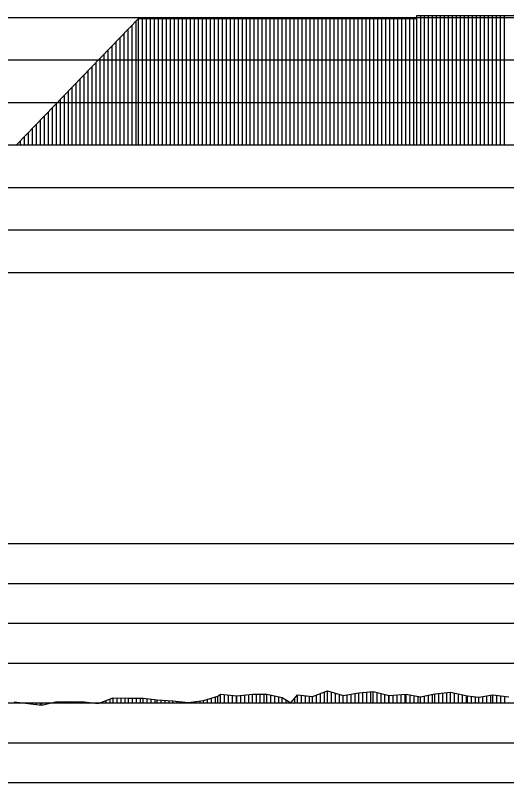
# Model space of a CAD drawing. Extents: x 2 to 10148, y 0 to 380.
# Drawn here: x 1246.34 to 1277.13, y 237 to 285.13 of the extents above; entities that cross this region are included whole.
import ezdxf

# ---------------------------------------------------------------- set-up
doc = ezdxf.new("R2010")
doc.units = 0
for name, color, linetype in [('POSUN_CARA', 7, 'Continuous'), ('POSUN_RASTR', 7, 'Continuous'), ('ZRYCHL_CARA', 7, 'Continuous'), ('ZRYCHL_RASTR', 7, 'Continuous')]:
    doc.layers.add(name, color=color, linetype=linetype)

msp = doc.modelspace()

# ---------------------------------------------------------------- linework, layer by layer
at = {"layer": 'POSUN_CARA'}
for p, q in [((1264.971, 242.413), (1265.907, 242.754)), ((1265.471, 242), (1265.471, 242.595)), ((1265.721, 242), (1265.721, 242.686)), ((1265.907, 242.754), (1266.888, 242.475)), ((1265.907, 242), (1265.907, 242.754)), ((1266.157, 242), (1266.157, 242.683)), ((1266.407, 242), (1266.407, 242.611)), ((1266.888, 242.475), (1267.868, 242.635)), ((1267.638, 242), (1267.638, 242.597)), ((1267.868, 242.635), (1268.758, 242.727)), ((1267.868, 242), (1267.868, 242.635)), ((1268.118, 242), (1268.118, 242.661)), ((1268.368, 242), (1268.368, 242.687)), ((1268.618, 242), (1268.618, 242.713)), ((1268.758, 242.727), (1269.777, 242.465)), ((1268.758, 242), (1268.758, 242.727)), ((1269.008, 242), (1269.008, 242.663)), ((1269.258, 242), (1269.258, 242.598)), ((1271.731, 242.384), (1272.636, 242.577)), ((1272.636, 242.577), (1273.619, 242.674)), ((1272.636, 242), (1272.636, 242.577)), ((1272.886, 242), (1272.886, 242.602)), ((1273.136, 242), (1273.136, 242.626)), ((1273.386, 242), (1273.386, 242.651)), ((1273.619, 242.674), (1274.681, 242.444)), ((1273.619, 242), (1273.619, 242.674)), ((1273.869, 242), (1273.869, 242.62)), ((1274.119, 242), (1274.119, 242.566)), ((1248.86, 242.061), (1249.714, 242.087)), ((1249.61, 242), (1249.61, 242.084)), ((1249.714, 242.087), (1250.647, 242.07)), ((1249.714, 242), (1249.714, 242.087)), ((1249.964, 242), (1249.964, 242.082)), ((1251.524, 241.974), (1252.465, 242.312)), ((1252.024, 242), (1252.024, 242.153)), ((1252.274, 242), (1252.274, 242.243)), ((1252.465, 242.312), (1253.434, 242.309)), ((1252.465, 242), (1252.465, 242.312)), ((1252.715, 242), (1252.715, 242.311)), ((1252.965, 242), (1252.965, 242.311)), ((1253.215, 242), (1253.215, 242.31)), ((1253.434, 242.309), (1254.36, 242.297)), ((1253.434, 242), (1253.434, 242.309)), ((1253.684, 242), (1253.684, 242.306)), ((1253.934, 242), (1253.934, 242.303)), ((1254.184, 242), (1254.184, 242.299)), ((1254.36, 242.297), (1255.224, 242.188)), ((1254.36, 242), (1254.36, 242.297)), ((1254.61, 242), (1254.61, 242.266)), ((1254.86, 242), (1254.86, 242.234)), ((1255.11, 242), (1255.11, 242.203)), ((1255.224, 242.188), (1256.212, 242.126)), ((1255.224, 242), (1255.224, 242.188)), ((1255.474, 242), (1255.474, 242.173)), ((1255.724, 242), (1255.724, 242.157)), ((1255.974, 242), (1255.974, 242.141)), ((1256.212, 242.126), (1257.175, 242.017)), ((1256.212, 242), (1256.212, 242.126)), ((1256.462, 242), (1256.462, 242.098)), ((1257.175, 242.017), (1258.138, 242.144)), ((1257.675, 242), (1257.675, 242.083)), ((1257.925, 242), (1257.925, 242.116)), ((1258.138, 242.144), (1259.025, 242.431)), ((1258.138, 242), (1258.138, 242.144)), ((1258.388, 242), (1258.388, 242.225)), ((1258.638, 242), (1258.638, 242.306)), ((1258.888, 242), (1258.888, 242.387)), ((1259.025, 242.431), (1259.203, 242.545)), ((1259.025, 242), (1259.025, 242.431)), ((1259.203, 242.545), (1260.223, 242.452)), ((1259.203, 242), (1259.203, 242.545)), ((1259.453, 242), (1259.453, 242.522)), ((1259.703, 242), (1259.703, 242.5)), ((1259.953, 242), (1259.953, 242.477)), ((1260.203, 242), (1260.203, 242.454)), ((1260.223, 242.452), (1261.195, 242.551)), ((1260.223, 242), (1260.223, 242.452)), ((1260.473, 242), (1260.473, 242.478)), ((1260.723, 242), (1260.723, 242.503)), ((1260.973, 242), (1260.973, 242.528)), ((1261.195, 242.551), (1262.107, 242.545)), ((1261.195, 242), (1261.195, 242.551)), ((1261.445, 242), (1261.445, 242.549)), ((1261.695, 242), (1261.695, 242.547)), ((1261.945, 242), (1261.945, 242.546)), ((1262.107, 242.545), (1263.069, 242.332)), ((1262.107, 242), (1262.107, 242.545)), ((1262.357, 242), (1262.357, 242.489)), ((1262.607, 242), (1262.607, 242.434)), ((1262.857, 242), (1262.857, 242.379)), ((1263.069, 242.332), (1263.598, 241.999)), ((1263.069, 242), (1263.069, 242.332)), ((1263.319, 242), (1263.319, 242.175)), ((1263.598, 241.999), (1264.031, 242.508)), ((1263.848, 242), (1263.848, 242.293)), ((1264.031, 242.508), (1264.971, 242.413)), ((1264.031, 242), (1264.031, 242.508)), ((1264.281, 242), (1264.281, 242.483)), ((1264.531, 242), (1264.531, 242.458)), ((1264.781, 242), (1264.781, 242.433)), ((1264.971, 242), (1264.971, 242.413)), ((1265.221, 242), (1265.221, 242.504)), ((1266.657, 242), (1266.657, 242.54)), ((1266.888, 242), (1266.888, 242.475)), ((1267.138, 242), (1267.138, 242.516)), ((1267.388, 242), (1267.388, 242.557)), ((1269.508, 242), (1269.508, 242.534)), ((1269.758, 242), (1269.758, 242.47)), ((1269.777, 242.465), (1270.831, 242.545)), ((1269.777, 242), (1269.777, 242.465)), ((1270.027, 242), (1270.027, 242.484)), ((1270.277, 242), (1270.277, 242.503)), ((1270.527, 242), (1270.527, 242.522)), ((1270.777, 242), (1270.777, 242.541)), ((1270.831, 242.545), (1271.731, 242.384)), ((1270.831, 242), (1270.831, 242.545)), ((1271.081, 242), (1271.081, 242.5)), ((1271.331, 242), (1271.331, 242.456)), ((1271.581, 242), (1271.581, 242.411)), ((1271.731, 242), (1271.731, 242.384)), ((1271.981, 242), (1271.981, 242.438)), ((1272.231, 242), (1272.231, 242.491)), ((1272.481, 242), (1272.481, 242.544)), ((1274.369, 242), (1274.369, 242.511)), ((1274.619, 242), (1274.619, 242.457)), ((1274.681, 242.444), (1275.394, 242.356)), ((1274.681, 242), (1274.681, 242.444)), ((1274.931, 242), (1274.931, 242.413)), ((1275.181, 242), (1275.181, 242.382)), ((1275.394, 242.356), (1276.271, 242.515)), ((1275.394, 242), (1275.394, 242.356)), ((1275.644, 242), (1275.644, 242.401)), ((1275.894, 242), (1275.894, 242.447)), ((1276.144, 242), (1276.144, 242.492)), ((1276.271, 242.515), (1277.275, 242.373)), ((1276.271, 242), (1276.271, 242.515)), ((1276.521, 242), (1276.521, 242.48)), ((1276.771, 242), (1276.771, 242.445)), ((1277.021, 242), (1277.021, 242.409)), ((1246.27, 242.066), (1247.142, 241.975)), ((1246.52, 242), (1246.52, 242.04)), ((1246.77, 242), (1246.77, 242.014)), ((1247.02, 242), (1247.02, 241.988)), ((1247.142, 242), (1247.142, 241.975)), ((1247.142, 241.975), (1247.997, 241.858)), ((1247.392, 242), (1247.392, 241.94)), ((1247.642, 242), (1247.642, 241.906)), ((1247.892, 242), (1247.892, 241.872)), ((1247.997, 241.858), (1248.86, 242.061)), ((1247.997, 242), (1247.997, 241.858)), ((1248.247, 242), (1248.247, 241.916)), ((1248.497, 242), (1248.497, 241.975)), ((1248.747, 242), (1248.747, 242.034)), ((1248.86, 242), (1248.86, 242.061)), ((1249.11, 242), (1249.11, 242.069)), ((1249.36, 242), (1249.36, 242.076)), ((1250.214, 242), (1250.214, 242.078)), ((1250.464, 242), (1250.464, 242.073)), ((1250.647, 242.07), (1251.524, 241.974)), ((1250.647, 242), (1250.647, 242.07)), ((1250.897, 242), (1250.897, 242.042)), ((1251.147, 242), (1251.147, 242.015)), ((1251.397, 242), (1251.397, 241.987)), ((1251.524, 242), (1251.524, 241.974)), ((1251.774, 242), (1251.774, 242.063)), ((1256.712, 242), (1256.712, 242.069)), ((1256.962, 242), (1256.962, 242.041)), ((1257.175, 242), (1257.175, 242.017)), ((1257.425, 242), (1257.425, 242.05)), ((1263.569, 242), (1263.569, 242.018)), ((1263.598, 242), (1263.598, 241.999))]:
    msp.add_line(p, q, dxfattribs=at)
at = {"layer": 'POSUN_RASTR'}
for p, q in [((1245.39, 252), (1358, 252)), ((1245.39, 249.5), (1358, 249.5)), ((1245.39, 247), (1358, 247)), ((1245.39, 244.5), (1358, 244.5)), ((1245.39, 242), (1850.829, 242)), ((1245.39, 239.5), (1358, 239.5)), ((1245.39, 237), (1358, 237))]:
    msp.add_line(p, q, dxfattribs=at)
at = {"layer": 'ZRYCHL_CARA'}
for p, q in [((1246.412, 277), (1254.068, 284.938)), ((1254.068, 277), (1254.068, 284.938)), ((1254.068, 284.938), (1271.494, 284.938)), ((1254.318, 277), (1254.318, 284.938)), ((1254.568, 277), (1254.568, 284.938)), ((1254.818, 277), (1254.818, 284.938)), ((1255.068, 277), (1255.068, 284.938)), ((1255.318, 277), (1255.318, 284.938)), ((1255.568, 277), (1255.568, 284.938)), ((1255.818, 277), (1255.818, 284.938)), ((1256.068, 277), (1256.068, 284.938)), ((1256.318, 277), (1256.318, 284.938)), ((1256.568, 277), (1256.568, 284.938)), ((1256.818, 277), (1256.818, 284.938)), ((1257.068, 277), (1257.068, 284.938)), ((1257.318, 277), (1257.318, 284.938)), ((1257.568, 277), (1257.568, 284.938)), ((1257.818, 277), (1257.818, 284.938)), ((1258.068, 277), (1258.068, 284.938)), ((1258.318, 277), (1258.318, 284.938)), ((1258.568, 277), (1258.568, 284.938)), ((1258.818, 277), (1258.818, 284.938)), ((1259.068, 277), (1259.068, 284.938)), ((1259.318, 277), (1259.318, 284.938)), ((1259.568, 277), (1259.568, 284.938)), ((1259.818, 277), (1259.818, 284.938)), ((1260.068, 277), (1260.068, 284.938)), ((1260.318, 277), (1260.318, 284.938)), ((1260.568, 277), (1260.568, 284.938)), ((1260.818, 277), (1260.818, 284.938)), ((1261.068, 277), (1261.068, 284.938)), ((1261.318, 277), (1261.318, 284.938)), ((1261.568, 277), (1261.568, 284.938)), ((1261.818, 277), (1261.818, 284.938)), ((1262.068, 277), (1262.068, 284.938)), ((1262.318, 277), (1262.318, 284.938)), ((1262.568, 277), (1262.568, 284.938)), ((1262.818, 277), (1262.818, 284.938)), ((1263.068, 277), (1263.068, 284.938)), ((1263.318, 277), (1263.318, 284.938)), ((1263.568, 277), (1263.568, 284.938)), ((1263.818, 277), (1263.818, 284.938)), ((1264.068, 277), (1264.068, 284.938)), ((1264.318, 277), (1264.318, 284.938)), ((1264.568, 277), (1264.568, 284.938)), ((1264.818, 277), (1264.818, 284.938)), ((1265.068, 277), (1265.068, 284.938)), ((1265.318, 277), (1265.318, 284.938)), ((1265.568, 277), (1265.568, 284.938)), ((1265.818, 277), (1265.818, 284.938)), ((1266.068, 277), (1266.068, 284.938)), ((1266.318, 277), (1266.318, 284.938)), ((1266.568, 277), (1266.568, 284.938)), ((1266.818, 277), (1266.818, 284.938)), ((1267.068, 277), (1267.068, 284.938)), ((1267.318, 277), (1267.318, 284.938)), ((1267.568, 277), (1267.568, 284.938)), ((1267.818, 277), (1267.818, 284.938)), ((1268.068, 277), (1268.068, 284.938)), ((1268.318, 277), (1268.318, 284.938)), ((1268.568, 277), (1268.568, 284.938)), ((1268.818, 277), (1268.818, 284.938)), ((1269.068, 277), (1269.068, 284.938)), ((1269.318, 277), (1269.318, 284.938)), ((1269.568, 277), (1269.568, 284.938)), ((1269.818, 277), (1269.818, 284.938)), ((1270.068, 277), (1270.068, 284.938)), ((1270.318, 277), (1270.318, 284.938)), ((1270.568, 277), (1270.568, 284.938)), ((1270.818, 277), (1270.818, 284.938)), ((1271.068, 277), (1271.068, 284.938)), ((1271.318, 277), (1271.318, 284.938)), ((1271.494, 277), (1271.494, 285.127)), ((1271.494, 284.938), (1271.494, 285.127)), ((1271.494, 285.127), (1290.814, 285.127)), ((1271.744, 277), (1271.744, 285.127)), ((1271.994, 277), (1271.994, 285.127)), ((1272.244, 277), (1272.244, 285.127)), ((1272.494, 277), (1272.494, 285.127)), ((1272.744, 277), (1272.744, 285.127)), ((1272.994, 277), (1272.994, 285.127)), ((1273.244, 277), (1273.244, 285.127)), ((1273.494, 277), (1273.494, 285.127)), ((1273.744, 277), (1273.744, 285.127)), ((1273.994, 277), (1273.994, 285.127)), ((1274.244, 277), (1274.244, 285.127)), ((1274.494, 277), (1274.494, 285.127)), ((1274.744, 277), (1274.744, 285.127)), ((1274.994, 277), (1274.994, 285.127)), ((1275.244, 277), (1275.244, 285.127)), ((1275.494, 277), (1275.494, 285.127)), ((1275.744, 277), (1275.744, 285.127)), ((1275.994, 277), (1275.994, 285.127)), ((1276.244, 277), (1276.244, 285.127)), ((1276.494, 277), (1276.494, 285.127)), ((1276.744, 277), (1276.744, 285.127)), ((1276.994, 277), (1276.994, 285.127)), ((1253.662, 277), (1253.662, 284.518)), ((1253.912, 277), (1253.912, 284.777)), ((1253.162, 277), (1253.162, 283.999)), ((1253.412, 277), (1253.412, 284.259)), ((1252.662, 277), (1252.662, 283.481)), ((1252.912, 277), (1252.912, 283.74)), ((1252.412, 277), (1252.412, 283.222)), ((1251.912, 277), (1251.912, 282.703)), ((1252.162, 277), (1252.162, 282.962)), ((1251.412, 277), (1251.412, 282.185)), ((1251.662, 277), (1251.662, 282.444)), ((1250.912, 277), (1250.912, 281.666)), ((1251.162, 277), (1251.162, 281.925)), ((1250.412, 277), (1250.412, 281.148)), ((1250.662, 277), (1250.662, 281.407)), ((1249.912, 277), (1249.912, 280.629)), ((1250.162, 277), (1250.162, 280.888)), ((1249.412, 277), (1249.412, 280.111)), ((1249.662, 277), (1249.662, 280.37)), ((1249.162, 277), (1249.162, 279.852)), ((1248.662, 277), (1248.662, 279.333)), ((1248.912, 277), (1248.912, 279.592)), ((1248.162, 277), (1248.162, 278.815)), ((1248.412, 277), (1248.412, 279.074)), ((1247.662, 277), (1247.662, 278.296)), ((1247.912, 277), (1247.912, 278.555)), ((1247.162, 277), (1247.162, 277.778)), ((1247.412, 277), (1247.412, 278.037)), ((1246.662, 277), (1246.662, 277.259)), ((1246.912, 277), (1246.912, 277.518)), ((1245.39, 277), (1850.829, 277))]:
    msp.add_line(p, q, dxfattribs=at)
at = {"layer": 'ZRYCHL_RASTR'}
for p, q in [((1245.39, 285), (1369.392, 285)), ((1245.39, 282.333), (1369.417, 282.333)), ((1245.39, 279.667), (1369.367, 279.667)), ((1245.39, 274.333), (1369.392, 274.333)), ((1245.39, 271.667), (1369.367, 271.667)), ((1245.39, 269), (1369.342, 269))]:
    msp.add_line(p, q, dxfattribs=at)

doc.saveas('drawing.dxf')
